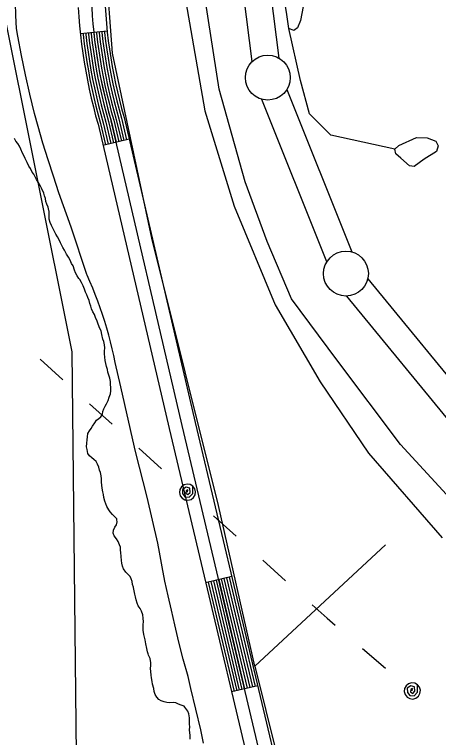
# Model space of a CAD drawing. Extents: x 3180038 to 3217926, y 922069 to 947485.
# Drawn here: x 3190017 to 3190489, y 941568 to 942373 of the extents above; entities that cross this region are included whole.
import ezdxf

# ---------------------------------------------------------------- set-up
doc = ezdxf.new("R2010")
doc.units = 0
for name, color, linetype in [('V-LEVE-TOET', 7, 'Continuous'), ('V-ROAD-CNTR', 7, 'Continuous'), ('V-SURV-LINE', 7, 'Continuous'), ('V-TOPO-BNDY', 7, 'Continuous'), ('V-TOPO-SHOR', 7, 'Continuous'), ('V-UTIL-LINE', 7, 'Continuous')]:
    doc.layers.add(name, color=color, linetype=linetype)

msp = doc.modelspace()

# ---------------------------------------------------------------- linework, layer by layer
at = {"layer": 'V-LEVE-TOET'}
for points in [[(3190112.76, 942046), (3190110.08, 942053.42), (3190107.28, 942060.8), (3190104.36, 942068.13), (3190101.3, 942075.41), (3190098.12, 942082.63), (3190097.88, 942083.15), (3190097.88, 942083.15), (3190080.29, 942135.82), (3190066.82, 942174.22), (3190066.82, 942174.22), (3190060.54, 942192.51), (3190054.58, 942210.9), (3190048.94, 942229.4), (3190043.62, 942248), (3190039.72, 942262.51), (3190039.72, 942262.51), (3190034.5, 942283.93), (3190029.66, 942305.44), (3190025.19, 942327.03), (3190021.11, 942348.69), (3190019.6, 942357.21), (3190019.6, 942357.21), (3190018.81, 942371.5), (3190018.27, 942385.79)], [(3190227.65, 941561.56), (3190225.43, 941572.73), (3190224.73, 941576.46), (3190224.73, 941576.46), (3190219.18, 941599.39), (3190213.72, 941622.35), (3190210.55, 941635.88), (3190210.55, 941635.88), (3190205.24, 941654.95), (3190200.27, 941674.11), (3190195.63, 941693.35), (3190192.01, 941709.47), (3190192.01, 941709.47), (3190188.24, 941725.53), (3190184.75, 941741.66), (3190181.54, 941757.84), (3190178.61, 941774.08), (3190176.96, 941784.03), (3190176.96, 941784.03), (3190164.94, 941835.21), (3190152.05, 941886.17), (3190150.74, 941891.18), (3190150.74, 941891.18), (3190135.75, 941958.2), (3190129.38, 941985.14), (3190129.38, 941985.14), (3190127.77, 941992.87), (3190126.02, 942000.57), (3190124.14, 942008.23), (3190122.13, 942015.86), (3190119.98, 942023.45), (3190117.71, 942031.01), (3190115.3, 942038.52), (3190112.76, 942046)]]:
    msp.add_lwpolyline(points, dxfattribs=at)
at = {"layer": 'V-ROAD-CNTR'}
for p, q in [((3190120.48, 942354.18), (3190090.62, 942351.27)), ((3190145.02, 942233.78), (3190115.81, 942226.96)), ((3190259.21, 941747.05), (3190230.02, 941740.13)), ((3190288.04, 941625.42), (3190258.85, 941618.5))]:
    msp.add_line(p, q, dxfattribs=at)
for points in [[(3190509.66, 943760.71), (3190425.23, 943453.62), (3190349.25, 943187.84), (3190291.62, 942987.94), (3190249.48, 942845.11), (3190219.98, 942716.72), (3190200.17, 942536.2), (3190208, 942386.75), (3190229.18, 942265.37), (3190261.77, 942159.3), (3190307.66, 942049.45), (3190357.63, 941963.7), (3190411.44, 941884.3), (3190493.28, 941790.05)], [(3190118.22, 942381.92), (3190118.83, 942372.31), (3190119.65, 942362.7), (3190120.59, 942353.1), (3190121.71, 942343.46), (3190122.97, 942333.92), (3190124.4, 942324.43), (3190126.07, 942314.9), (3190127.84, 942305.4)], [(3190088.26, 942380.32), (3190088.91, 942370.08), (3190089.78, 942359.97), (3190090.75, 942349.91), (3190091.94, 942339.76), (3190093.27, 942329.71), (3190094.79, 942319.61), (3190096.55, 942309.57), (3190098.39, 942299.65)], [(3190093.61, 942351.57), (3190093.74, 942350.23), (3190094.91, 942340.13), (3190096.24, 942330.13), (3190097.75, 942320.09), (3190099.5, 942310.1), (3190101.34, 942300.23), (3190103.37, 942290.28), (3190105.63, 942280.38), (3190107.99, 942270.6), (3190110.52, 942260.79), (3190113.19, 942251.37), (3190118.73, 942227.65)], [(3190096.59, 942351.86), (3190096.72, 942350.55), (3190097.89, 942340.5), (3190099.21, 942330.56), (3190100.71, 942320.57), (3190102.45, 942310.63), (3190104.28, 942300.8), (3190106.3, 942290.91), (3190108.56, 942281.06), (3190110.9, 942271.32), (3190113.42, 942261.58), (3190116.1, 942252.12), (3190121.65, 942228.33)], [(3190099.58, 942352.15), (3190099.7, 942350.87), (3190100.87, 942340.87), (3190102.18, 942330.98), (3190103.68, 942321.06), (3190105.4, 942311.17), (3190107.23, 942301.38), (3190109.23, 942291.55), (3190111.48, 942281.75), (3190113.81, 942272.05), (3190116.31, 942262.36), (3190119, 942252.87), (3190124.57, 942229.01)], [(3190102.57, 942352.44), (3190102.69, 942351.18), (3190103.84, 942341.24), (3190105.15, 942331.4), (3190106.64, 942321.54), (3190108.36, 942311.7), (3190110.17, 942301.95), (3190112.17, 942292.18), (3190114.4, 942282.43), (3190116.72, 942272.78), (3190119.21, 942263.15), (3190121.91, 942253.62), (3190127.49, 942229.69)], [(3190105.55, 942352.73), (3190105.67, 942351.5), (3190106.82, 942341.61), (3190108.12, 942331.82), (3190109.6, 942322.02), (3190111.31, 942312.23), (3190113.11, 942302.53), (3190115.1, 942292.82), (3190117.32, 942283.12), (3190119.63, 942273.5), (3190122.11, 942263.93), (3190124.81, 942254.37), (3190130.41, 942230.37)], [(3190108.54, 942353.02), (3190108.65, 942351.82), (3190109.8, 942341.98), (3190111.09, 942332.24), (3190112.56, 942322.5), (3190114.26, 942312.76), (3190116.06, 942303.1), (3190118.03, 942293.45), (3190120.24, 942283.8), (3190122.54, 942274.23), (3190125, 942264.72), (3190127.72, 942255.12), (3190133.34, 942231.05)], [(3190111.52, 942353.31), (3190111.64, 942352.14), (3190112.78, 942342.35), (3190114.06, 942332.66), (3190115.52, 942322.98), (3190117.21, 942313.3), (3190119, 942303.68), (3190120.96, 942294.09), (3190123.16, 942284.49), (3190125.45, 942274.95), (3190127.9, 942265.5), (3190130.63, 942255.87), (3190136.26, 942231.73)], [(3190114.51, 942353.6), (3190114.62, 942352.46), (3190115.75, 942342.72), (3190117.03, 942333.08), (3190118.48, 942323.47), (3190120.17, 942313.83), (3190121.95, 942304.25), (3190123.9, 942294.72), (3190126.08, 942285.17), (3190128.36, 942275.68), (3190130.79, 942266.29), (3190133.53, 942256.62), (3190139.18, 942232.42)], [(3190117.5, 942353.89), (3190117.6, 942352.78), (3190118.73, 942343.09), (3190120, 942333.5), (3190121.44, 942323.95), (3190123.12, 942314.36), (3190124.89, 942304.83), (3190126.83, 942295.36), (3190129, 942285.86), (3190131.27, 942276.41), (3190133.69, 942267.07), (3190136.44, 942257.37), (3190142.1, 942233.1)], [(3190127.84, 942305.4), (3190129.76, 942295.99), (3190131.92, 942286.54), (3190134.18, 942277.13), (3190136.58, 942267.86), (3190139.34, 942258.12), (3190218.55, 941918.59), (3190314.95, 941511.92)], [(3190098.39, 942299.65), (3190100.44, 942289.64), (3190102.71, 942279.69), (3190105.08, 942269.87), (3190107.63, 942260.01), (3190110.29, 942250.62), (3190189.34, 941911.72), (3190318.11, 941368.51)], [(3190470.1, 940811.97), (3190449.77, 940878.13), (3190203.94, 941915.15), (3190124.81, 942254.37)], [(3190256.29, 941746.36), (3190285.12, 941624.73)], [(3190232.94, 941740.82), (3190261.77, 941619.19)], [(3190235.86, 941741.51), (3190264.69, 941619.89)], [(3190238.77, 941742.21), (3190267.61, 941620.58)], [(3190241.69, 941742.9), (3190270.53, 941621.27)], [(3190244.61, 941743.59), (3190273.44, 941621.96)], [(3190247.53, 941744.28), (3190276.36, 941622.65)], [(3190250.45, 941744.97), (3190279.28, 941623.35)], [(3190253.37, 941745.67), (3190282.2, 941624.04)]]:
    msp.add_lwpolyline(points, dxfattribs=at)
msp.add_arc((3190670.17, 942412.31), 567.76, 166.63659, 196.15115, dxfattribs=at)
at = {"layer": 'V-SURV-LINE'}
for points in [[(3190286.77, 942520.44), (3190311.68, 942324.06)], [(3190281.92, 942320.27), (3190257.01, 942516.65)], [(3190320.65, 942289.34), (3190392.85, 942108.36)], [(3190365, 942097.22), (3190292.79, 942278.2)], [(3190410.6, 942078.29), (3190534.87, 941926.84)], [(3190511.67, 941907.82), (3190387.4, 942059.27)]]:
    msp.add_lwpolyline(points, dxfattribs=at)
for centre in [(3190299.31, 942302.34), (3190386.33, 942084.22)]:
    msp.add_circle(centre, 25, dxfattribs=at)
at = {"layer": 'V-TOPO-BNDY'}
for p, q in [((3190081.49, 941997.08), (3189490.08, 944954.26)), ((3190109.41, 939329.52), (3190081.49, 941997.08))]:
    msp.add_line(p, q, dxfattribs=at)
at = {"layer": 'V-TOPO-SHOR'}
msp.add_line((3190285, 941647.23), (3190379.58, 941262.14), dxfattribs=at)
for points in [[(3190622.79, 941724.92), (3190561.99, 941768.83), (3190447.14, 941893.82), (3190376.2, 941988.4), (3190325.53, 942055.96), (3190298.51, 942120.14), (3190274.02, 942186.43), (3190245.31, 942289.46), (3190226.73, 942409.38), (3190219.97, 942524.23), (3190226.73, 942576.58), (3190230.11, 942635.7), (3190250.37, 942743.79), (3190329.75, 943017.41)], [(3190430.25, 941782.34), (3190285, 941647.23), (3190244.46, 941826.26), (3190170.15, 942123.52), (3190126.23, 942329.57), (3190119.48, 942424.15), (3190129.61, 942508.6), (3190170.15, 942684.26), (3190227.57, 942873.42)], [(3190341.61, 942397.47), (3190335.8, 942366.09), (3190332.2, 942357.82), (3190328.12, 942354.67), (3190322.84, 942357.1), (3190320.49, 942372.48), (3190314.7, 942410.13), (3190311.21, 942438.58), (3190311.72, 942446.61), (3190319.08, 942451.58), (3190327.11, 942450.99), (3190333.15, 942443.97), (3190337.23, 942435.02), (3190341.53, 942421.57), (3190343.6, 942414.75), (3190341.61, 942397.47)], [(3190440.69, 942222.87), (3190369.45, 942238.37), (3190345.8, 942262.01), (3190335.67, 942299.17), (3190322.84, 942357.1)], [(3190027.57, 942215.74), (3190026.24, 942218.45), (3190024.25, 942222.84), (3190022.93, 942226.06), (3190022.93, 942226.23), (3190020.93, 942229.11), (3190018.93, 942231.65), (3190017.1, 942234.53)], [(3190464.8, 942235.66), (3190476.89, 942235.3), (3190486.31, 942231.78), (3190489, 942226.29), (3190487.01, 942220.12), (3190473.26, 942211.49), (3190462.34, 942203.46), (3190456.96, 942204.12), (3190447.32, 942212.58), (3190441.8, 942217.66), (3190440.69, 942222.87), (3190445.13, 942226.9), (3190464.8, 942235.66)], [(3190099.02, 941884.06), (3190098.04, 941888.28), (3190097.55, 941891.32), (3190097.93, 941895.54), (3190098.12, 941899.24), (3190098.48, 941902.44), (3190099.02, 941906.32), (3190100.9, 941909.34), (3190102.6, 941911.85), (3190104.31, 941914.37), (3190106.7, 941918.23), (3190108.74, 941920.91), (3190111.12, 941922.75), (3190113.5, 941924.92), (3190115.2, 941927.77), (3190115.56, 941930.8), (3190116.77, 941933.83), (3190118.14, 941936.52), (3190119.68, 941939.2), (3190121.73, 941942.9), (3190122.77, 941946.6), (3190124.31, 941950.46), (3190124.68, 941953.83), (3190124.7, 941957.2), (3190124.71, 941957.54), (3190124.06, 941960.92), (3190124.25, 941963.95), (3190123.27, 941967.83), (3190122.45, 941971.05), (3190121.3, 941974.59), (3190120.82, 941977.63), (3190119.66, 941980.84), (3190118.84, 941984.05), (3190118.36, 941987.6), (3190117.89, 941991.31), (3190117.58, 941994.86), (3190117.6, 941997.89), (3190117.8, 942001.6), (3190117.66, 942004.97), (3190116.67, 942008.52), (3190115.68, 942011.39), (3190114.54, 942016.29), (3190113.73, 942020.34), (3190112.4, 942023.22), (3190110.42, 942027.96), (3190109.26, 942031.34), (3190107.61, 942035.4), (3190106.28, 942038.61), (3190104.45, 942041.66), (3190103.13, 942044.87), (3190102.14, 942047.91), (3190101.15, 942050.96), (3190100.33, 942054.33), (3190099.01, 942057.55), (3190097.69, 942060.76), (3190096.19, 942063.64), (3190095.04, 942067.02), (3190093.72, 942070.57), (3190091.89, 942074.29), (3190089.89, 942077.51), (3190088.89, 942078.87), (3190086.89, 942081.92), (3190085.23, 942084.97), (3190084.07, 942088.18), (3190082.42, 942092.74), (3190080.93, 942095.62), (3190079.1, 942099.01), (3190077.44, 942102.39), (3190075.28, 942105.95), (3190072.78, 942110.35), (3190070.95, 942113.4), (3190068.46, 942118.31), (3190066.97, 942121.69), (3190065.14, 942125.08), (3190063.48, 942127.96), (3190061.65, 942131.18), (3190059.99, 942134.73), (3190058.33, 942137.78), (3190056.83, 942140.99), (3190056.02, 942144.71), (3190055.71, 942147.91), (3190055.73, 942151.28), (3190055.75, 942153.81), (3190055.59, 942154.49), (3190054.61, 942158.21), (3190053.45, 942161.59), (3190052.3, 942164.63), (3190051.65, 942168.01), (3190050.66, 942170.88), (3190049.84, 942173.92), (3190047.18, 942179.17), (3190045.86, 942182.21), (3190043.69, 942186.11), (3190041.86, 942189.16), (3190038.7, 942194.75), (3190037.04, 942197.29), (3190035.05, 942201.35), (3190033.38, 942203.89), (3190031.56, 942207.78), (3190029.23, 942212.35), (3190027.57, 942215.74)], [(3190211.42, 941594.22), (3190210.26, 941597.09), (3190207.92, 941600.14), (3190206.92, 941601.67), (3190206.09, 941602.52), (3190202.73, 941603.89), (3190199.7, 941604.76), (3190196.84, 941606.3), (3190193.81, 941606.83), (3190190.27, 941606.35), (3190187.07, 941606.71), (3190184.04, 941607.58), (3190180.51, 941608.45), (3190177.82, 941610.16), (3190175.65, 941612.53), (3190173.99, 941615.58), (3190172.84, 941619.13), (3190172.52, 941622.34), (3190171.04, 941627.07), (3190170.39, 941630.11), (3190169.92, 941634.33), (3190169.6, 941637.36), (3190169.13, 941641.25), (3190168.82, 941644.79), (3190169.01, 941647.99), (3190169.2, 941651.02), (3190168.4, 941655.92), (3190166.57, 941659.3), (3190166.08, 941660.83), (3190165.42, 941663.02), (3190164.44, 941666.74), (3190163.63, 941672.14), (3190162.82, 941676.36), (3190162.17, 941679.4), (3190161.36, 941682.61), (3190160.72, 941687.34), (3190160.57, 941690.54), (3190160.43, 941693.58), (3190160.79, 941696.61), (3190160.48, 941700.49), (3190160.01, 941704.54), (3190158.86, 941708.43), (3190157.19, 941711.31), (3190155.03, 941714.53), (3190153.87, 941717.4), (3190152.72, 941720.95), (3190152.07, 941724.33), (3190151.25, 941727.54), (3190150.6, 941731.25), (3190149.79, 941734.63), (3190149.63, 941735.3), (3190148.8, 941738.18), (3190148.32, 941741.38), (3190147.33, 941744.26), (3190146.18, 941747.13), (3190143.5, 941749.52), (3190141.15, 941751.89), (3190138.65, 941755.62), (3190137.5, 941758.5), (3190136.85, 941761.87), (3190136.36, 941764.91), (3190135.89, 941769.13), (3190135.9, 941769.64), (3190135.76, 941773.51), (3190135.27, 941776.55), (3190135.3, 941779.59), (3190134.31, 941782.46), (3190132.82, 941785.84), (3190130.99, 941789.06), (3190128.32, 941792.46), (3190126.99, 941795.16), (3190127.52, 941798.7), (3190128.9, 941801.89), (3190130.77, 941804.74), (3190131.47, 941807.77), (3190131.32, 941810.3), (3190131.16, 941811.15), (3190128.99, 941813.53), (3190126.48, 941816.24), (3190123.97, 941818.96), (3190122.13, 941821.33), (3190119.97, 941824.89), (3190118.98, 941827.93), (3190117.99, 941830.81), (3190116.84, 941835.03), (3190116.36, 941838.24), (3190115.55, 941841.45), (3190115.07, 941845.33), (3190114.42, 941848.71), (3190114.11, 941852.08), (3190114.14, 941855.79), (3190113.83, 941859), (3190113.01, 941862.71), (3190112.02, 941865.58), (3190111.2, 941868.62), (3190109.88, 941872.01), (3190108.05, 941874.89), (3190105.71, 941877.1), (3190103.36, 941879.14), (3190100.85, 941881.52), (3190099.02, 941884.06)], [(3190212.89, 941566.05), (3190212.74, 941569.59), (3190212.75, 941570.27), (3190212.44, 941573.14), (3190212.29, 941576.34), (3190212.32, 941579.54), (3190212.17, 941582.58), (3190212.2, 941586.29), (3190212.23, 941589.66), (3190211.42, 941594.22)]]:
    msp.add_lwpolyline(points, dxfattribs=at)
at = {"layer": 'V-UTIL-LINE'}
for points in [[(3190045.9, 941988.88), (3190071.14, 941966.1)], [(3190100.84, 941939.31), (3190126.08, 941916.53)], [(3190155.78, 941889.74), (3190181.02, 941866.96)], [(3190209.98, 941840.84), (3190210.35, 941843.69), (3190208.29, 941842.61), (3190208, 941839.88), (3190210.38, 941838.17), (3190212.77, 941840.58), (3190212.65, 941845.27), (3190208.58, 941846.55), (3190204.47, 941843.93), (3190204.48, 941839.35), (3190207.07, 941835.71), (3190211.89, 941835.5), (3190215.81, 941839.36), (3190216.01, 941847.52), (3190212.99, 941849.32), (3190209.52, 941849.82), (3190206.11, 941848.96), (3190203.29, 941846.86), (3190201.5, 941843.85), (3190200.99, 941840.37), (3190201.85, 941836.97), (3190203.95, 941834.15), (3190206.96, 941832.35), (3190210.44, 941831.85), (3190213.84, 941832.71), (3190216.66, 941834.81), (3190218.46, 941837.82), (3190218.96, 941841.3), (3190218.1, 941844.7), (3190216.01, 941847.52)], [(3190238.93, 941814.71), (3190264.18, 941791.93)], [(3190293.88, 941765.13), (3190319.12, 941742.36)], [(3190348.82, 941715.56), (3190365.3, 941700.69), (3190374.27, 941693.03)], [(3190404.68, 941667.05), (3190430.54, 941644.96)], [(3190460.19, 941619.63), (3190460.48, 941622.49), (3190458.45, 941621.36), (3190458.24, 941618.62), (3190460.66, 941616.98), (3190462.99, 941619.45), (3190462.73, 941624.14), (3190458.63, 941625.3), (3190454.6, 941622.58), (3190454.73, 941618), (3190457.42, 941614.43), (3190462.24, 941614.35), (3190466.06, 941618.32), (3190466.03, 941626.47), (3190462.97, 941628.19), (3190459.48, 941628.6), (3190456.1, 941627.65), (3190453.34, 941625.48), (3190451.63, 941622.41), (3190451.21, 941618.93), (3190452.17, 941615.55), (3190454.34, 941612.79), (3190457.41, 941611.07), (3190460.89, 941610.66), (3190464.27, 941611.61), (3190467.03, 941613.79), (3190468.75, 941616.85), (3190469.16, 941620.34), (3190468.21, 941623.72), (3190466.03, 941626.47)]]:
    msp.add_lwpolyline(points, dxfattribs=at)

doc.saveas('drawing.dxf')
